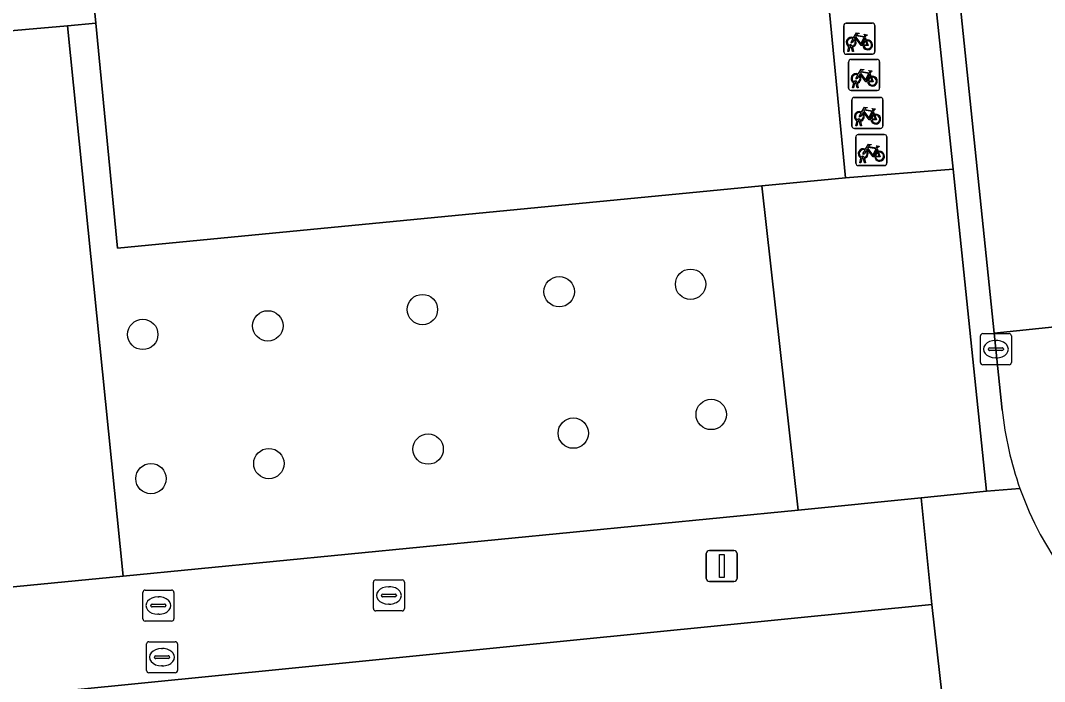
# Model space of a CAD drawing. Extents: x 158455 to 159797, y 387218 to 388672.
# Drawn here: x 159101.4 to 159134.39, y 388063.87 to 388085.17 of the extents above; entities that cross this region are included whole.
import ezdxf

# ---------------------------------------------------------------- set-up
doc = ezdxf.new("R2010")
doc.units = 0
for name, color, linetype in [('IMGEO_Boom', 7, 'Continuous'), ('IMGEO_Brandkraan', 7, 'Continuous'), ('IMGEO_Erf', 7, 'Continuous'), ('IMGEO_Fietsenrek', 7, 'Continuous'), ('IMGEO_Groenvoorziening', 7, 'Continuous'), ('IMGEO_Kolk', 7, 'Continuous'), ('IMGEO_Lichtmast', 7, 'Continuous'), ('IMGEO_Pand', 7, 'Continuous'), ('IMGEO_Parkeervlak_open', 7, 'Continuous'), ('IMGEO_Rijbaan_lokaal_open', 7, 'Continuous'), ('IMGEO_Rioolput', 7, 'Continuous'), ('IMGEO_Voetpad_open', 7, 'Continuous')]:
    doc.layers.add(name, color=color, linetype=linetype)

msp = doc.modelspace()

# ---------------------------------------------------------------- linework, layer by layer
at = {"layer": 'IMGEO_Boom'}
for centre in [(159122.986, 388076.675), (159118.754, 388076.435), (159114.35, 388075.859), (159109.37, 388075.334), (159105.341, 388075.058), (159123.65, 388072.479), (159119.208, 388071.877), (159114.533, 388071.363), (159109.403, 388070.896), (159105.605, 388070.412)]:
    msp.add_circle(centre, 0.489, dxfattribs=at)
at = {"layer": 'IMGEO_Brandkraan'}
for p, q in [((159105.536, 388065.157), (159106.388, 388065.157)), ((159105.461, 388064.231), (159105.461, 388065.083)), ((159105.949, 388064.937), (159105.974, 388064.937)), ((159106.462, 388065.083), (159106.462, 388064.231)), ((159105.72, 388064.651), (159105.72, 388064.663)), ((159106.158, 388064.614), (159105.76, 388064.614)), ((159105.763, 388064.7), (159106.161, 388064.7)), ((159106.204, 388064.663), (159106.204, 388064.651)), ((159106.388, 388064.157), (159105.536, 388064.157)), ((159105.972, 388064.377), (159105.947, 388064.377))]:
    msp.add_line(p, q, dxfattribs=at)
for points in [[(159105.536, 388065.157), (159106.388, 388065.157)], [(159105.461, 388064.231), (159105.461, 388065.083)], [(159106.462, 388065.083), (159106.462, 388064.231)], [(159106.388, 388064.157), (159105.536, 388064.157)]]:
    msp.add_lwpolyline(points, dxfattribs=at)
for centre, radius, start, end in [((159105.538, 388065.081), 0.0765, 91.552, 178.448), ((159105.538, 388065.081), 0.0765, 91.552, 178.448), ((159106.386, 388065.081), 0.0765, 1.552, 88.448), ((159106.386, 388065.081), 0.0765, 1.552, 88.448), ((159105.76, 388064.66), 0.0403, 85.8775, 175.7526), ((159105.757, 388064.65), 0.0366, 178.938, 274.7102), ((159106.161, 388064.657), 0.043, 264.8664, 352.4533), ((159106.165, 388064.662), 0.0386, 1.7309, 96.639), ((159105.538, 388064.233), 0.0765, 181.552, 268.448), ((159105.538, 388064.233), 0.0765, 181.552, 268.448), ((159106.386, 388064.233), 0.0765, 271.552, 358.448), ((159106.386, 388064.233), 0.0765, 271.552, 358.448)]:
    msp.add_arc(centre, radius, start, end, dxfattribs=at)
for centre, major_axis, ratio, start_param, end_param in [((159105.948, 388064.657), (-0.387, 0.002), 0.722429, 4.712389, 7.853982), ((159105.973, 388064.657), (-0.39, 0.002), 0.717154, 1.570796, 4.712389)]:
    msp.add_ellipse(centre, major_axis=major_axis, ratio=ratio, start_param=start_param, end_param=end_param, dxfattribs=at)
at = {"layer": 'IMGEO_Erf'}
msp.add_lwpolyline([(159156.466, 388060.289), (159131.266, 388061.875), (159130.762, 388066.361), (159103.037, 388063.591), (159105.288, 388041.81), (159106.281, 388032.378), (159109.103, 388005.564), (159115.2, 388005.654)], dxfattribs=at)
at = {"layer": 'IMGEO_Fietsenrek'}
for p, q in [((159127.921, 388084.164), (159127.921, 388085.005)), ((159127.921, 388085.005), (159127.921, 388084.164)), ((159127.996, 388085.089), (159128.837, 388085.089)), ((159128.837, 388085.089), (159127.996, 388085.089)), ((159128.921, 388085.014), (159128.921, 388084.173)), ((159128.921, 388084.173), (159128.921, 388085.014)), ((159128.608, 388084.638), (159128.644, 388084.543)), ((159128.048, 388084.173), (159128.087, 388084.333)), ((159128.117, 388084.321), (159128.082, 388084.173)), ((159128.159, 388084.345), (159128.158, 388084.349)), ((159128.2, 388084.173), (159128.166, 388084.315)), ((159128.19, 388084.356), (159128.191, 388084.349)), ((159128.198, 388084.319), (159128.233, 388084.173)), ((159128.846, 388084.089), (159128.005, 388084.089)), ((159128.005, 388084.089), (159128.846, 388084.089)), ((159128.082, 388084.173), (159128.048, 388084.173)), ((159128.15, 388083.92), (159128.991, 388083.92)), ((159128.991, 388083.92), (159128.15, 388083.92)), ((159128.233, 388084.173), (159128.2, 388084.173)), ((159128.075, 388082.995), (159128.075, 388083.836)), ((159128.075, 388083.836), (159128.075, 388082.995)), ((159129.075, 388083.845), (159129.075, 388083.004)), ((159129.075, 388083.004), (159129.075, 388083.845)), ((159128.762, 388083.469), (159128.798, 388083.374)), ((159129, 388082.92), (159128.159, 388082.92)), ((159128.159, 388082.92), (159129, 388082.92)), ((159128.202, 388083.004), (159128.241, 388083.164)), ((159128.236, 388083.004), (159128.202, 388083.004)), ((159128.271, 388083.152), (159128.236, 388083.004)), ((159128.313, 388083.176), (159128.312, 388083.18)), ((159128.354, 388083.004), (159128.32, 388083.146)), ((159128.344, 388083.187), (159128.345, 388083.18)), ((159128.352, 388083.15), (159128.387, 388083.004)), ((159128.387, 388083.004), (159128.354, 388083.004)), ((159128.182, 388081.771), (159128.182, 388082.612)), ((159128.182, 388082.612), (159128.182, 388081.771)), ((159128.257, 388082.696), (159129.098, 388082.696)), ((159129.098, 388082.696), (159128.257, 388082.696)), ((159129.182, 388082.621), (159129.182, 388081.78)), ((159129.182, 388081.78), (159129.182, 388082.621)), ((159128.869, 388082.245), (159128.905, 388082.15)), ((159128.309, 388081.78), (159128.348, 388081.94)), ((159128.378, 388081.928), (159128.343, 388081.78)), ((159128.42, 388081.952), (159128.419, 388081.956)), ((159128.461, 388081.78), (159128.427, 388081.922)), ((159128.451, 388081.963), (159128.452, 388081.956)), ((159128.459, 388081.926), (159128.494, 388081.78)), ((159129.107, 388081.696), (159128.266, 388081.696)), ((159128.266, 388081.696), (159129.107, 388081.696)), ((159128.343, 388081.78), (159128.309, 388081.78)), ((159128.494, 388081.78), (159128.461, 388081.78)), ((159128.307, 388080.573), (159128.307, 388081.414)), ((159128.307, 388081.414), (159128.307, 388080.573)), ((159128.382, 388081.498), (159129.223, 388081.498)), ((159129.223, 388081.498), (159128.382, 388081.498)), ((159129.307, 388081.423), (159129.307, 388080.582)), ((159129.307, 388080.582), (159129.307, 388081.423)), ((159128.994, 388081.047), (159129.03, 388080.952)), ((159128.434, 388080.582), (159128.473, 388080.742)), ((159128.503, 388080.73), (159128.468, 388080.582)), ((159128.545, 388080.754), (159128.544, 388080.758)), ((159128.586, 388080.582), (159128.552, 388080.724)), ((159128.576, 388080.765), (159128.577, 388080.758)), ((159128.584, 388080.728), (159128.619, 388080.582)), ((159129.232, 388080.498), (159128.391, 388080.498)), ((159128.391, 388080.498), (159129.232, 388080.498)), ((159128.468, 388080.582), (159128.434, 388080.582)), ((159128.619, 388080.582), (159128.586, 388080.582))]:
    msp.add_line(p, q, dxfattribs=at)
for points in [[(159128.255, 388084.563), (159128.203, 388084.473), (159128.163, 388084.448), (159128.164, 388084.495), (159128.219, 388084.589)], [(159128.234, 388084.615), (159128.329, 388084.779), (159128.415, 388084.765), (159128.417, 388084.756), (159128.361, 388084.745), (159128.334, 388084.7), (159128.59, 388084.659)], [(159128.53, 388084.371), (159128.48, 388084.371), (159128.289, 388084.622), (159128.27, 388084.59)], [(159128.577, 388084.634), (159128.32, 388084.675), (159128.303, 388084.646), (159128.47, 388084.426), (159128.577, 388084.634)], [(159128.625, 388084.536), (159128.595, 388084.613), (159128.486, 388084.395), (159128.529, 388084.395)], [(159128.59, 388084.659), (159128.615, 388084.708), (159128.609, 388084.712), (159128.586, 388084.716), (159128.574, 388084.723), (159128.573, 388084.726), (159128.575, 388084.731), (159128.67, 388084.716), (159128.672, 388084.706), (159128.662, 388084.693), (159128.65, 388084.687), (159128.636, 388084.693), (159128.608, 388084.638)], [(159128.559, 388084.395), (159128.679, 388084.394), (159128.635, 388084.508)], [(159128.655, 388084.515), (159128.71, 388084.37), (159128.56, 388084.37)], [(159128.388, 388083.446), (159128.483, 388083.61), (159128.569, 388083.596), (159128.571, 388083.587), (159128.515, 388083.576), (159128.488, 388083.531), (159128.744, 388083.49)], [(159128.744, 388083.49), (159128.769, 388083.539), (159128.763, 388083.543), (159128.74, 388083.547), (159128.728, 388083.554), (159128.727, 388083.557), (159128.729, 388083.562), (159128.824, 388083.547), (159128.826, 388083.537), (159128.816, 388083.524), (159128.804, 388083.518), (159128.79, 388083.524), (159128.762, 388083.469)], [(159128.409, 388083.394), (159128.357, 388083.304), (159128.317, 388083.279), (159128.318, 388083.326), (159128.373, 388083.42)], [(159128.684, 388083.202), (159128.634, 388083.202), (159128.443, 388083.453), (159128.424, 388083.421)], [(159128.731, 388083.465), (159128.474, 388083.506), (159128.457, 388083.477), (159128.624, 388083.257), (159128.731, 388083.465)], [(159128.779, 388083.367), (159128.749, 388083.444), (159128.64, 388083.226), (159128.683, 388083.226)], [(159128.713, 388083.226), (159128.833, 388083.225), (159128.789, 388083.339)], [(159128.809, 388083.346), (159128.864, 388083.201), (159128.714, 388083.201)], [(159128.495, 388082.222), (159128.59, 388082.386), (159128.676, 388082.372), (159128.678, 388082.363), (159128.622, 388082.352), (159128.595, 388082.307), (159128.851, 388082.266)], [(159128.838, 388082.241), (159128.581, 388082.282), (159128.564, 388082.253), (159128.731, 388082.033), (159128.838, 388082.241)], [(159128.851, 388082.266), (159128.876, 388082.315), (159128.87, 388082.319), (159128.847, 388082.323), (159128.835, 388082.33), (159128.834, 388082.333), (159128.836, 388082.338), (159128.931, 388082.323), (159128.933, 388082.313), (159128.923, 388082.3), (159128.911, 388082.294), (159128.897, 388082.3), (159128.869, 388082.245)], [(159128.516, 388082.17), (159128.464, 388082.08), (159128.424, 388082.055), (159128.425, 388082.102), (159128.48, 388082.196)], [(159128.791, 388081.978), (159128.741, 388081.978), (159128.55, 388082.229), (159128.531, 388082.197)], [(159128.886, 388082.143), (159128.856, 388082.22), (159128.747, 388082.002), (159128.79, 388082.002)], [(159128.82, 388082.002), (159128.94, 388082.001), (159128.896, 388082.115)], [(159128.916, 388082.122), (159128.971, 388081.977), (159128.821, 388081.977)], [(159128.641, 388080.972), (159128.589, 388080.882), (159128.549, 388080.857), (159128.55, 388080.904), (159128.605, 388080.998)], [(159128.62, 388081.024), (159128.715, 388081.188), (159128.801, 388081.174), (159128.803, 388081.165), (159128.747, 388081.154), (159128.72, 388081.109), (159128.976, 388081.068)], [(159128.916, 388080.78), (159128.866, 388080.78), (159128.675, 388081.031), (159128.656, 388080.999)], [(159128.963, 388081.043), (159128.706, 388081.084), (159128.689, 388081.055), (159128.856, 388080.835), (159128.963, 388081.043)], [(159129.011, 388080.945), (159128.981, 388081.022), (159128.872, 388080.804), (159128.915, 388080.804)], [(159129.041, 388080.924), (159129.096, 388080.779), (159128.946, 388080.779)], [(159128.976, 388081.068), (159129.001, 388081.117), (159128.995, 388081.121), (159128.972, 388081.125), (159128.96, 388081.132), (159128.959, 388081.135), (159128.961, 388081.14), (159129.056, 388081.125), (159129.058, 388081.115), (159129.048, 388081.102), (159129.036, 388081.096), (159129.022, 388081.102), (159128.994, 388081.047)], [(159128.945, 388080.804), (159129.065, 388080.803), (159129.021, 388080.917)]]:
    msp.add_lwpolyline(points, dxfattribs=at)
for centre, radius, start, end in [((159127.999, 388085.011), 0.0779, 92.4484, 184.2845), ((159127.999, 388085.011), 0.0779, 92.4484, 184.2845), ((159128.843, 388085.011), 0.0779, 2.4484, 94.2845), ((159128.843, 388085.011), 0.0779, 2.4484, 94.2845), ((159128.161, 388084.474), 0.159, 62.6766, 242.1369), ((159128.161, 388084.474), 0.129, 63.3192, 238.903), ((159128.161, 388084.474), 0.129, 283.6043, 43.4302), ((159128.161, 388084.474), 0.159, 283.5766, 46.6042), ((159128.141, 388084.345), 0.0499, 12.8025, 158.6934), ((159128.161, 388084.474), 0.159, 253.9967, 271.7867), ((159128.141, 388084.345), 0.0174, 12.8025, 163.4502), ((159128.161, 388084.474), 0.129, 253.415, 269.0204), ((159128.688, 388084.39), 0.159, 113.3408, 178.3217), ((159128.688, 388084.39), 0.159, 187.0065, 105.7708), ((159128.688, 388084.39), 0.129, 113.923, 177.9556), ((159128.688, 388084.39), 0.129, 188.6715, 104.5883), ((159127.999, 388084.167), 0.0779, 182.4484, 274.2845), ((159127.999, 388084.167), 0.0779, 182.4484, 274.2845), ((159128.153, 388083.842), 0.0779, 92.4484, 184.2845), ((159128.153, 388083.842), 0.0779, 92.4484, 184.2845), ((159128.843, 388084.167), 0.0779, 272.4484, 4.2845), ((159128.843, 388084.167), 0.0779, 272.4484, 4.2845), ((159128.997, 388083.842), 0.0779, 2.4484, 94.2845), ((159128.997, 388083.842), 0.0779, 2.4484, 94.2845), ((159128.315, 388083.305), 0.159, 62.6766, 242.1369), ((159128.315, 388083.305), 0.129, 63.3192, 238.903), ((159128.315, 388083.305), 0.129, 283.6043, 43.4302), ((159128.315, 388083.305), 0.159, 283.5766, 46.6042), ((159128.842, 388083.221), 0.159, 113.3408, 178.3217), ((159128.842, 388083.221), 0.159, 187.0065, 105.7708), ((159128.842, 388083.221), 0.129, 113.923, 177.9556), ((159128.842, 388083.221), 0.129, 188.6715, 104.5883), ((159128.153, 388082.998), 0.0779, 182.4484, 274.2845), ((159128.153, 388082.998), 0.0779, 182.4484, 274.2845), ((159128.295, 388083.176), 0.0499, 12.8025, 158.6934), ((159128.315, 388083.305), 0.159, 253.9967, 271.7867), ((159128.295, 388083.176), 0.0174, 12.8025, 163.4502), ((159128.315, 388083.305), 0.129, 253.415, 269.0204), ((159128.997, 388082.998), 0.0779, 272.4484, 4.2845), ((159128.997, 388082.998), 0.0779, 272.4484, 4.2845), ((159128.26, 388082.618), 0.0779, 92.4484, 184.2845), ((159128.26, 388082.618), 0.0779, 92.4484, 184.2845), ((159129.104, 388082.618), 0.0779, 2.4484, 94.2845), ((159129.104, 388082.618), 0.0779, 2.4484, 94.2845), ((159128.422, 388082.081), 0.159, 62.6766, 242.1369), ((159128.422, 388082.081), 0.129, 63.3192, 238.903), ((159128.402, 388081.952), 0.0499, 12.8025, 158.6934), ((159128.422, 388082.081), 0.159, 253.9967, 271.7867), ((159128.402, 388081.952), 0.0174, 12.8025, 163.4502), ((159128.422, 388082.081), 0.129, 253.415, 269.0204), ((159128.422, 388082.081), 0.129, 283.6043, 43.4302), ((159128.422, 388082.081), 0.159, 283.5766, 46.6042), ((159128.949, 388081.997), 0.159, 113.3408, 178.3217), ((159128.949, 388081.997), 0.159, 187.0065, 105.7708), ((159128.949, 388081.997), 0.129, 113.923, 177.9556), ((159128.949, 388081.997), 0.129, 188.6715, 104.5883), ((159128.26, 388081.774), 0.0779, 182.4484, 274.2845), ((159128.26, 388081.774), 0.0779, 182.4484, 274.2845), ((159129.104, 388081.774), 0.0779, 272.4484, 4.2845), ((159129.104, 388081.774), 0.0779, 272.4484, 4.2845), ((159128.385, 388081.42), 0.0779, 92.4484, 184.2845), ((159128.385, 388081.42), 0.0779, 92.4484, 184.2845), ((159129.229, 388081.42), 0.0779, 2.4484, 94.2845), ((159129.229, 388081.42), 0.0779, 2.4484, 94.2845), ((159128.547, 388080.883), 0.159, 62.6766, 242.1369), ((159128.547, 388080.883), 0.129, 63.3192, 238.903), ((159128.547, 388080.883), 0.129, 283.6043, 43.4302), ((159128.547, 388080.883), 0.159, 283.5766, 46.6042), ((159129.074, 388080.799), 0.159, 113.3408, 178.3217), ((159129.074, 388080.799), 0.159, 187.0065, 105.7708), ((159129.074, 388080.799), 0.129, 188.6715, 104.5883), ((159128.527, 388080.754), 0.0499, 12.8025, 158.6934), ((159128.547, 388080.883), 0.159, 253.9967, 271.7867), ((159128.527, 388080.754), 0.0174, 12.8025, 163.4502), ((159128.547, 388080.883), 0.129, 253.415, 269.0204), ((159129.074, 388080.799), 0.129, 113.923, 177.9556), ((159128.385, 388080.576), 0.0779, 182.4484, 274.2845), ((159128.385, 388080.576), 0.0779, 182.4484, 274.2845), ((159129.229, 388080.576), 0.0779, 272.4484, 4.2845), ((159129.229, 388080.576), 0.0779, 272.4484, 4.2845)]:
    msp.add_arc(centre, radius, start, end, dxfattribs=at)
at = {"layer": 'IMGEO_Groenvoorziening'}
msp.add_lwpolyline([(159106.46, 388099.927), (159125.882, 388101.798), (159127.972, 388080.1), (159131.443, 388080.384), (159129.201, 388101.591)], dxfattribs=at)
for points in [[(159102.916, 388085.007), (159098.598, 388084.627), (159100.171, 388066.828), (159104.708, 388067.272)], [(159125.285, 388079.841), (159104.524, 388077.841), (159103.826, 388085.087), (159102.916, 388085.007), (159104.708, 388067.272), (159126.448, 388069.398)]]:
    msp.add_lwpolyline(points, close=True, dxfattribs=at)
at = {"layer": 'IMGEO_Kolk'}
for p, q in [((159132.32, 388074.157), (159132.32, 388075.009)), ((159132.395, 388075.083), (159133.247, 388075.083)), ((159133.321, 388075.009), (159133.321, 388074.157)), ((159132.808, 388074.863), (159132.833, 388074.863)), ((159132.579, 388074.577), (159132.579, 388074.589)), ((159133.017, 388074.54), (159132.619, 388074.54)), ((159132.622, 388074.626), (159133.02, 388074.626)), ((159133.063, 388074.589), (159133.063, 388074.577)), ((159133.247, 388074.083), (159132.395, 388074.083)), ((159132.831, 388074.303), (159132.806, 388074.303)), ((159112.769, 388066.222), (159112.769, 388067.074)), ((159112.844, 388067.148), (159113.696, 388067.148)), ((159113.77, 388067.074), (159113.77, 388066.222)), ((159113.257, 388066.928), (159113.282, 388066.928)), ((159113.028, 388066.642), (159113.028, 388066.654)), ((159113.466, 388066.605), (159113.068, 388066.605)), ((159113.071, 388066.691), (159113.469, 388066.691)), ((159113.512, 388066.654), (159113.512, 388066.642)), ((159113.696, 388066.148), (159112.844, 388066.148)), ((159113.28, 388066.368), (159113.255, 388066.368))]:
    msp.add_line(p, q, dxfattribs=at)
for points in [[(159132.32, 388074.157), (159132.32, 388075.009)], [(159132.395, 388075.083), (159133.247, 388075.083)], [(159133.321, 388075.009), (159133.321, 388074.157)], [(159133.247, 388074.083), (159132.395, 388074.083)], [(159112.769, 388066.222), (159112.769, 388067.074)], [(159112.844, 388067.148), (159113.696, 388067.148)], [(159113.77, 388067.074), (159113.77, 388066.222)], [(159113.696, 388066.148), (159112.844, 388066.148)]]:
    msp.add_lwpolyline(points, dxfattribs=at)
for centre, radius, start, end in [((159132.397, 388075.007), 0.0765, 91.552, 178.448), ((159132.397, 388075.007), 0.0765, 91.552, 178.448), ((159133.245, 388075.007), 0.0765, 1.552, 88.448), ((159133.245, 388075.007), 0.0765, 1.552, 88.448), ((159132.619, 388074.586), 0.0403, 85.8775, 175.7526), ((159132.616, 388074.576), 0.0366, 178.938, 274.7102), ((159133.02, 388074.583), 0.043, 264.8664, 352.4533), ((159133.024, 388074.588), 0.0386, 1.7309, 96.639), ((159132.397, 388074.159), 0.0765, 181.552, 268.448), ((159132.397, 388074.159), 0.0765, 181.552, 268.448), ((159133.245, 388074.159), 0.0765, 271.552, 358.448), ((159133.245, 388074.159), 0.0765, 271.552, 358.448), ((159112.846, 388067.072), 0.0765, 91.552, 178.448), ((159112.846, 388067.072), 0.0765, 91.552, 178.448), ((159113.694, 388067.072), 0.0765, 1.552, 88.448), ((159113.694, 388067.072), 0.0765, 1.552, 88.448), ((159113.068, 388066.651), 0.0403, 85.8775, 175.7526), ((159113.065, 388066.641), 0.0366, 178.938, 274.7102), ((159113.469, 388066.648), 0.043, 264.8664, 352.4533), ((159113.473, 388066.653), 0.0386, 1.7309, 96.639), ((159112.846, 388066.224), 0.0765, 181.552, 268.448), ((159112.846, 388066.224), 0.0765, 181.552, 268.448), ((159113.694, 388066.224), 0.0765, 271.552, 358.448), ((159113.694, 388066.224), 0.0765, 271.552, 358.448)]:
    msp.add_arc(centre, radius, start, end, dxfattribs=at)
for centre, major_axis, ratio, start_param, end_param in [((159132.807, 388074.583), (-0.387, 0.002), 0.722429, 4.712389, 7.853982), ((159132.832, 388074.583), (-0.39, 0.002), 0.717154, 1.570796, 4.712389), ((159113.256, 388066.648), (-0.387, 0.002), 0.722429, 4.712389, 7.853982), ((159113.281, 388066.648), (-0.39, 0.002), 0.717154, 1.570796, 4.712389)]:
    msp.add_ellipse(centre, major_axis=major_axis, ratio=ratio, start_param=start_param, end_param=end_param, dxfattribs=at)
at = {"layer": 'IMGEO_Lichtmast'}
for p, q in [((159123.593, 388068.096), (159124.383, 388068.096)), ((159124.383, 388068.096), (159123.593, 388068.096)), ((159123.493, 388067.196), (159123.493, 388067.996)), ((159123.493, 388067.996), (159123.493, 388067.196)), ((159124.483, 388067.996), (159124.483, 388067.196)), ((159124.483, 388067.196), (159124.483, 388067.996)), ((159124.383, 388067.096), (159123.593, 388067.096)), ((159123.593, 388067.096), (159124.383, 388067.096))]:
    msp.add_line(p, q, dxfattribs=at)
msp.add_lwpolyline([(159123.913, 388067.971), (159124.063, 388067.971), (159124.063, 388067.221), (159123.913, 388067.221), (159123.913, 388067.971)], dxfattribs=at)
for centre, start, end in [((159123.593, 388067.996), 90, 180), ((159123.593, 388067.996), 90, 180), ((159124.383, 388067.996), 0, 90), ((159124.383, 388067.996), 360, 90), ((159123.593, 388067.196), 180, 270), ((159123.593, 388067.196), 180, 270), ((159124.383, 388067.196), 270, 0), ((159124.383, 388067.196), 270, 0)]:
    msp.add_arc(centre, 0.1, start, end, dxfattribs=at)
at = {"layer": 'IMGEO_Pand'}
msp.add_lwpolyline([(159125.882, 388101.798), (159106.46, 388099.927), (159107.23, 388091.929), (159103.204, 388091.541), (159103.449, 388088.998), (159103.826, 388085.087), (159104.524, 388077.841), (159125.285, 388079.841), (159127.972, 388080.1)], close=True, dxfattribs=at)
at = {"layer": 'IMGEO_Parkeervlak_open'}
msp.add_lwpolyline([(159131.443, 388080.384), (159127.972, 388080.1), (159125.285, 388079.841), (159126.448, 388069.398), (159130.418, 388069.796), (159132.517, 388070.006)], close=True, dxfattribs=at)
at = {"layer": 'IMGEO_Rijbaan_lokaal_open'}
for points in [[(159130.362, 388098.367), (159132.767, 388075.1), (159137.803, 388075.621), (159135.61, 388098.135), (159135.595, 388098.309)], [(159138.005, 388073.542), (159137.803, 388075.621), (159132.767, 388075.1), (159133.024, 388072.618)]]:
    msp.add_lwpolyline(points, dxfattribs=at)
for centre, radius, start, end in [((159143.828, 388073.737), 10.862, 185.9136, 199.5909), ((159143.809, 388073.732), 10.842, 199.5993, 266.787)]:
    msp.add_arc(centre, radius, start, end, dxfattribs=at)
at = {"layer": 'IMGEO_Rioolput'}
for p, q in [((159105.344, 388065.895), (159105.344, 388066.747)), ((159105.419, 388066.821), (159106.271, 388066.821)), ((159106.345, 388066.747), (159106.345, 388065.895)), ((159105.832, 388066.601), (159105.857, 388066.601)), ((159105.603, 388066.315), (159105.603, 388066.327)), ((159106.041, 388066.278), (159105.643, 388066.278)), ((159105.646, 388066.364), (159106.044, 388066.364)), ((159106.087, 388066.327), (159106.087, 388066.315)), ((159106.271, 388065.821), (159105.419, 388065.821)), ((159105.855, 388066.041), (159105.83, 388066.041))]:
    msp.add_line(p, q, dxfattribs=at)
for points in [[(159105.344, 388065.895), (159105.344, 388066.747)], [(159105.419, 388066.821), (159106.271, 388066.821)], [(159106.345, 388066.747), (159106.345, 388065.895)], [(159106.271, 388065.821), (159105.419, 388065.821)]]:
    msp.add_lwpolyline(points, dxfattribs=at)
for centre, radius, start, end in [((159105.421, 388066.745), 0.0765, 91.552, 178.448), ((159105.421, 388066.745), 0.0765, 91.552, 178.448), ((159106.269, 388066.745), 0.0765, 1.552, 88.448), ((159106.269, 388066.745), 0.0765, 1.552, 88.448), ((159105.643, 388066.324), 0.0403, 85.8775, 175.7526), ((159105.64, 388066.314), 0.0366, 178.938, 274.7102), ((159106.044, 388066.321), 0.043, 264.8664, 352.4533), ((159106.048, 388066.326), 0.0386, 1.7309, 96.639), ((159105.421, 388065.897), 0.0765, 181.552, 268.448), ((159105.421, 388065.897), 0.0765, 181.552, 268.448), ((159106.269, 388065.897), 0.0765, 271.552, 358.448), ((159106.269, 388065.897), 0.0765, 271.552, 358.448)]:
    msp.add_arc(centre, radius, start, end, dxfattribs=at)
for centre, major_axis, ratio, start_param, end_param in [((159105.831, 388066.321), (-0.387, 0.002), 0.722429, 4.712389, 7.853982), ((159105.856, 388066.321), (-0.39, 0.002), 0.717154, 1.570796, 4.712389)]:
    msp.add_ellipse(centre, major_axis=major_axis, ratio=ratio, start_param=start_param, end_param=end_param, dxfattribs=at)
at = {"layer": 'IMGEO_Voetpad_open'}
for points in [[(159131.534, 388104.36), (159130.488, 388105.068), (159129.77, 388103.771), (159129.201, 388101.591), (159131.443, 388080.384), (159132.517, 388070.006), (159133.595, 388070.095)], [(159133.024, 388072.618), (159132.767, 388075.1), (159130.362, 388098.367)], [(159133.595, 388070.095), (159132.517, 388070.006), (159130.418, 388069.796), (159130.762, 388066.361), (159131.266, 388061.875), (159156.466, 388060.289)]]:
    msp.add_lwpolyline(points, dxfattribs=at)
for points in [[(159103.449, 388088.998), (159102.499, 388088.931), (159102.012, 388088.896), (159102.234, 388086.506), (159098.462, 388086.155), (159098.598, 388084.627), (159102.916, 388085.007), (159103.826, 388085.087)], [(159130.418, 388069.796), (159126.448, 388069.398), (159104.708, 388067.272), (159100.171, 388066.828), (159100.343, 388063.322), (159103.037, 388063.591), (159130.762, 388066.361)]]:
    msp.add_lwpolyline(points, close=True, dxfattribs=at)
for centre, radius, start, end in [((159143.828, 388073.737), 10.862, 185.9136, 199.5909), ((159143.809, 388073.732), 10.842, 199.5993, 266.787)]:
    msp.add_arc(centre, radius, start, end, dxfattribs=at)

doc.saveas('drawing.dxf')
